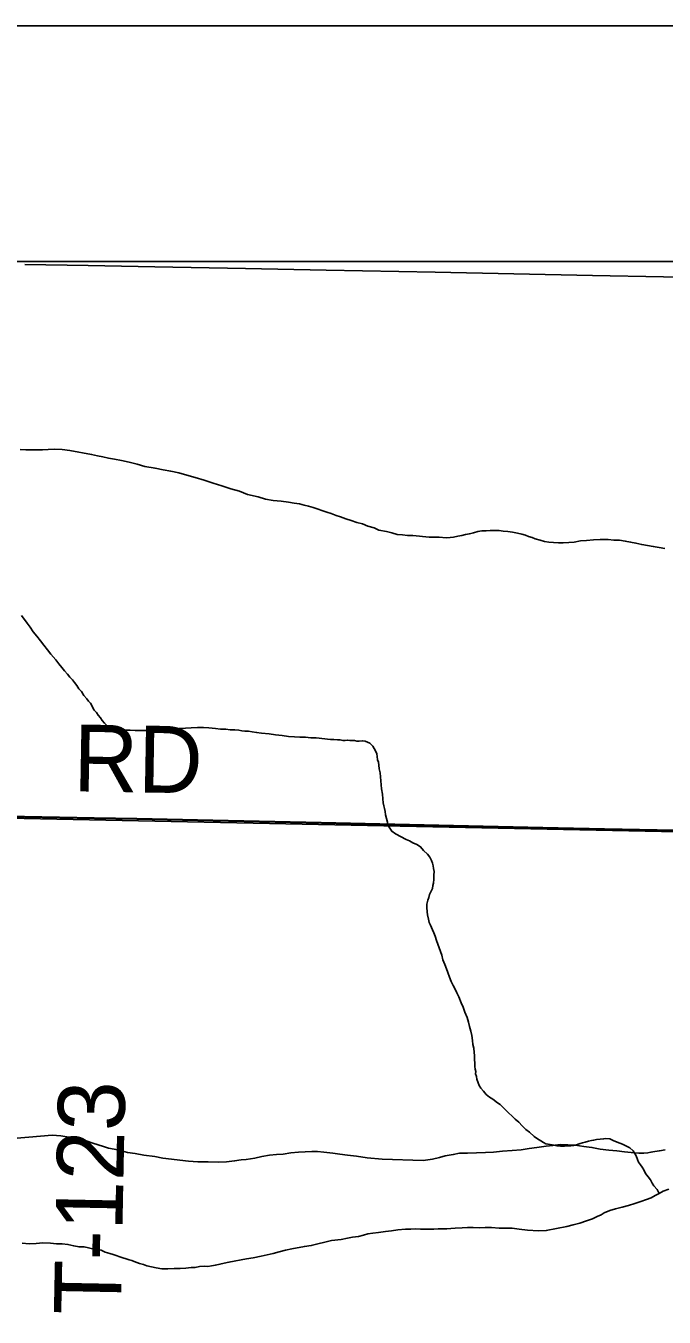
# Model space of a CAD drawing. Extents: x 2.4 to 73.1, y 4.5 to 25.6.
# Drawn here: x 42.686 to 42.957, y 24.457 to 25.005 of the extents above; entities that cross this region are included whole.
import ezdxf

# ---------------------------------------------------------------- set-up
doc = ezdxf.new("R2010")
doc.units = 0
for name, color, linetype in [('GM_X_Interchange_Ramps', 7, 'Continuous'), ('GM_X_Minor_River', 7, 'Continuous'), ('GM_X_Section', 7, 'Continuous'), ('GM_X_Township_Road', 7, 'Continuous'), ('GM_X_Township_Road_Text', 7, 'Continuous'), ('GM_X_US_Shield', 7, 'Continuous'), ('SH_Cut_Line', 7, 'Continuous'), ('SH_Data', 7, 'Continuous')]:
    doc.layers.add(name, color=color, linetype=linetype)

msp = doc.modelspace()

# ---------------------------------------------------------------- linework, layer by layer
at = {"layer": 'GM_X_Interchange_Ramps'}
for points in [[(43.14223, 24.90511), (41.95853, 24.90511)], [(43.13481, 24.4439), (43.1353, 24.47001), (43.13552, 24.48642), (43.13553, 24.48679), (43.13641, 24.52903), (43.1369, 24.56479), (43.13749, 24.59774), (43.13803, 24.62353), (43.1385, 24.64808), (43.13877, 24.65999), (43.12323, 24.6601), (43.07041, 24.66143), (43.02192, 24.6624), (42.99924, 24.66283), (42.98028, 24.66323), (42.96194, 24.66352), (42.93211, 24.66412), (42.90601, 24.6647), (42.86809, 24.66556), (42.81184, 24.66679), (42.76585, 24.66782), (42.73353, 24.66852), (42.7155, 24.6688), (42.67106, 24.66966)], [(42.67106, 24.66966), (42.7155, 24.6688), (42.73353, 24.66852), (42.76585, 24.66782), (42.81184, 24.66679), (42.86809, 24.66556), (42.90601, 24.6647), (42.93211, 24.66412), (42.96194, 24.66352)]]:
    msp.add_lwpolyline(points, dxfattribs=at)
at = {"layer": 'GM_X_Minor_River'}
for points in [[(42.68401, 24.82516), (42.68649, 24.82512), (42.68877, 24.82508), (42.69124, 24.82504), (42.69352, 24.82501), (42.696, 24.82516), (42.69866, 24.82531), (42.70189, 24.82525), (42.70512, 24.82482), (42.71441, 24.82316), (42.71688, 24.82255), (42.71915, 24.82213), (42.72161, 24.82152), (42.72408, 24.8211), (42.72711, 24.82048), (42.73034, 24.81986), (42.73375, 24.81905), (42.73697, 24.81805), (42.74133, 24.81722), (42.74474, 24.81659), (42.74796, 24.81597), (42.75138, 24.81535), (42.75478, 24.81435), (42.75838, 24.81334), (42.76217, 24.81214), (42.76595, 24.81094), (42.76974, 24.80974), (42.77352, 24.80854), (42.77712, 24.80753), (42.78052, 24.80615), (42.78507, 24.80512), (42.78829, 24.80412), (42.79151, 24.8035), (42.79493, 24.80326), (42.79797, 24.80283), (42.80043, 24.80241), (42.80271, 24.80219), (42.8046, 24.80159), (42.8065, 24.80118), (42.80839, 24.80057), (42.81009, 24.79998), (42.81255, 24.79918), (42.81426, 24.79858), (42.81615, 24.79798), (42.81823, 24.79719), (42.82012, 24.79659), (42.82239, 24.79579), (42.82466, 24.795), (42.82693, 24.7942), (42.82939, 24.79359), (42.83166, 24.79261), (42.83431, 24.79199), (42.83639, 24.79101), (42.83961, 24.79039), (42.84189, 24.78978), (42.84416, 24.78918), (42.84644, 24.78895)], [(42.84644, 24.78895), (42.84853, 24.78873), (42.85081, 24.78869), (42.85764, 24.78801), (42.85992, 24.78798), (42.86202, 24.78794), (42.86487, 24.78771), (42.86658, 24.78787), (42.8681, 24.78804), (42.86982, 24.78839), (42.87154, 24.78874), (42.87307, 24.7891), (42.87478, 24.78945), (42.8765, 24.7898), (42.87841, 24.79034), (42.88013, 24.7907), (42.88184, 24.79067), (42.88355, 24.79083), (42.88564, 24.7908), (42.88736, 24.79077), (42.88907, 24.79055), (42.89115, 24.79033), (42.89305, 24.79011), (42.89514, 24.7897), (42.89703, 24.78929), (42.89855, 24.78889), (42.89987, 24.78829), (42.90139, 24.78789), (42.90271, 24.7873), (42.90479, 24.7867), (42.90668, 24.7861), (42.90858, 24.78587), (42.91048, 24.78566), (42.91257, 24.78562), (42.91466, 24.78559), (42.91695, 24.78574), (42.91923, 24.7859), (42.9219, 24.78643), (42.92457, 24.78657), (42.92742, 24.78691), (42.93028, 24.78705), (42.9337, 24.787), (42.93617, 24.78677), (42.93845, 24.78673), (42.94092, 24.78631), (42.94319, 24.7859), (42.94547, 24.78548), (42.94793, 24.78487), (42.9504, 24.78445), (42.95287, 24.78403), (42.95533, 24.78361), (42.9578, 24.7832)], [(42.68462, 24.75478), (42.68704, 24.75151), (42.68834, 24.74978), (42.68964, 24.74786), (42.69113, 24.74593), (42.69263, 24.74401), (42.69412, 24.74208), (42.69561, 24.74016), (42.6971, 24.73824), (42.69915, 24.73592), (42.70046, 24.73419), (42.70177, 24.73265), (42.70289, 24.7313), (42.70419, 24.72976), (42.70513, 24.72861)], [(42.70513, 24.72861), (42.70625, 24.72745), (42.70718, 24.7263), (42.70811, 24.72495), (42.70904, 24.7236), (42.71016, 24.72245), (42.71109, 24.72072), (42.7124, 24.71937), (42.71314, 24.71841), (42.71389, 24.71745), (42.71555, 24.71457), (42.71649, 24.71361), (42.71723, 24.71245), (42.71817, 24.7113), (42.71891, 24.71015), (42.71984, 24.70899), (42.72096, 24.70783), (42.72228, 24.70705), (42.72399, 24.70646), (42.72493, 24.70625), (42.72607, 24.70604), (42.7274, 24.70602), (42.72892, 24.706), (42.73082, 24.70597), (42.73292, 24.70593), (42.73539, 24.70589), (42.73881, 24.70584), (42.74148, 24.70599), (42.74395, 24.70614), (42.74642, 24.70629), (42.74909, 24.70644), (42.75157, 24.70678), (42.75423, 24.70692), (42.75671, 24.70707), (42.75937, 24.70722), (42.76184, 24.70718), (42.76412, 24.70696), (42.76697, 24.70672), (42.76906, 24.7065), (42.77134, 24.70646), (42.77324, 24.70624), (42.77514, 24.70621), (42.77685, 24.70599), (42.77818, 24.70578), (42.77951, 24.70557), (42.78103, 24.70555), (42.78254, 24.70533), (42.78444, 24.70511), (42.78653, 24.7047), (42.78976, 24.70446), (42.79241, 24.70404), (42.79526, 24.7038), (42.79792, 24.70338), (42.80058, 24.70315), (42.80286, 24.70311), (42.80514, 24.70307), (42.80742, 24.70285), (42.8097, 24.70281), (42.81578, 24.70214), (42.8173, 24.70212), (42.81882, 24.7019), (42.81996, 24.70189), (42.82109, 24.70168), (42.82205, 24.70166), (42.823, 24.70184), (42.82414, 24.70163), (42.82509, 24.70162), (42.82604, 24.7016), (42.82699, 24.7014), (42.82794, 24.70138), (42.82946, 24.70155), (42.8306, 24.70134), (42.83249, 24.70055), (42.8338, 24.6992), (42.83491, 24.69728), (42.83546, 24.69594), (42.83563, 24.6948), (42.8358, 24.69346), (42.83616, 24.69251), (42.83634, 24.69117), (42.8365, 24.68965), (42.83685, 24.68794), (42.83702, 24.68622), (42.83718, 24.68451), (42.83734, 24.6828), (42.83751, 24.68108), (42.83785, 24.6788), (42.83801, 24.6769), (42.83817, 24.67518), (42.83853, 24.67385), (42.83871, 24.67271), (42.83907, 24.67156), (42.83923, 24.67004), (42.83959, 24.66851), (42.83995, 24.66698), (42.84012, 24.66584), (42.84067, 24.66488), (42.84179, 24.66315), (42.84348, 24.66199), (42.84801, 24.65963), (42.84933, 24.65904)], [(42.84933, 24.65904), (42.85084, 24.65826), (42.85254, 24.65747), (42.85405, 24.6565), (42.85535, 24.65496), (42.85704, 24.65341), (42.85797, 24.65207), (42.85871, 24.65072), (42.85907, 24.64958), (42.85943, 24.64843), (42.85961, 24.64729), (42.85977, 24.64596), (42.85975, 24.64444), (42.85972, 24.64273), (42.85951, 24.64102), (42.8593, 24.64007), (42.85909, 24.63875), (42.8585, 24.63762), (42.85791, 24.63629), (42.85751, 24.63497), (42.85711, 24.63384), (42.8567, 24.63213), (42.85668, 24.6308), (42.85684, 24.6289), (42.85701, 24.62757), (42.85737, 24.62585), (42.85772, 24.62433), (42.85827, 24.62318), (42.85919, 24.62126), (42.85974, 24.61992), (42.86029, 24.61858), (42.86083, 24.61668), (42.86302, 24.61056), (42.86356, 24.60846), (42.86429, 24.60655), (42.86502, 24.60464), (42.86557, 24.60311), (42.8663, 24.6012), (42.86703, 24.59928), (42.86795, 24.59756), (42.86869, 24.59603), (42.86942, 24.5945), (42.87035, 24.59277), (42.87126, 24.59029), (42.87218, 24.58837), (42.87291, 24.58627), (42.87382, 24.58397), (42.87436, 24.58207), (42.8749, 24.58016), (42.87544, 24.57825), (42.87579, 24.57634), (42.87614, 24.57425), (42.8763, 24.57253), (42.87666, 24.57101), (42.87682, 24.5691), (42.87699, 24.56796), (42.87698, 24.56701), (42.87696, 24.56587), (42.87713, 24.56492), (42.87711, 24.56321), (42.87728, 24.56207), (42.87745, 24.56111), (42.87744, 24.56016), (42.8778, 24.55902), (42.87797, 24.55788), (42.87852, 24.55635), (42.87888, 24.5552), (42.87962, 24.55405), (42.88074, 24.5527), (42.88186, 24.55135), (42.88337, 24.55019), (42.88469, 24.54941), (42.88675, 24.54785), (42.88788, 24.54708), (42.88901, 24.54592), (42.89013, 24.54476), (42.89425, 24.54089), (42.89575, 24.53954), (42.89725, 24.538), (42.89875, 24.53645), (42.90025, 24.53529), (42.90231, 24.53355), (42.90363, 24.53257), (42.90514, 24.5316), (42.90627, 24.53101), (42.90721, 24.53043), (42.90816, 24.53022), (42.90986, 24.53001), (42.91081, 24.5298), (42.91195, 24.52959), (42.91347, 24.52938), (42.91518, 24.52935), (42.91651, 24.52952), (42.91784, 24.5295), (42.91899, 24.52967), (42.91994, 24.52984), (42.9209, 24.53021), (42.92185, 24.53057), (42.92281, 24.53075), (42.92396, 24.53111), (42.92529, 24.53147)], [(42.67616, 24.53229), (42.69768, 24.53404), (42.70129, 24.53379), (42.7047, 24.53316), (42.70925, 24.53233), (42.71247, 24.53152), (42.71493, 24.53072), (42.7172, 24.52993), (42.71948, 24.52932), (42.72155, 24.52853), (42.72402, 24.52811), (42.72667, 24.5275), (42.7297, 24.52669), (42.73293, 24.52626), (42.73653, 24.52563), (42.74128, 24.52499), (42.74469, 24.52436), (42.7483, 24.52392), (42.75191, 24.52349), (42.75551, 24.52305), (42.7595, 24.5228), (42.76387, 24.52273), (42.76806, 24.52266), (42.77167, 24.52279), (42.7751, 24.52312), (42.77796, 24.52364), (42.78006, 24.5238), (42.78368, 24.52431), (42.78673, 24.52503), (42.78998, 24.52554), (42.79283, 24.52588), (42.79569, 24.52602), (42.79893, 24.52654), (42.80217, 24.52687), (42.80502, 24.52702), (42.80788, 24.52716), (42.81035, 24.52712), (42.81301, 24.52689), (42.81681, 24.52645), (42.81984, 24.52602), (42.82307, 24.52559), (42.82687, 24.52515), (42.83142, 24.52451), (42.83769, 24.52384), (42.85518, 24.52337), (42.85918, 24.52388), (42.86204, 24.52459), (42.86452, 24.52531), (42.86796, 24.52583), (42.87063, 24.52636), (42.87405, 24.52649), (42.87786, 24.52662), (42.88167, 24.52675), (42.88509, 24.52689), (42.8889, 24.52721), (42.8929, 24.52752), (42.89671, 24.52784), (42.90014, 24.52836), (42.90338, 24.52888), (42.90738, 24.52938), (42.91024, 24.52972), (42.91329, 24.53005), (42.91652, 24.53), (42.91975, 24.52976), (42.92336, 24.52932), (42.92677, 24.52889), (42.93037, 24.52807), (42.93398, 24.52763), (42.9374, 24.52739), (42.94063, 24.52696), (42.94347, 24.52672), (42.9467, 24.52648), (42.9488, 24.52645), (42.95051, 24.52661), (42.95184, 24.52678), (42.95356, 24.52713), (42.95547, 24.52748), (42.95795, 24.52782)], [(42.92529, 24.53147), (42.92663, 24.53183), (42.92758, 24.532), (42.92873, 24.53217), (42.93025, 24.53234), (42.93178, 24.53251), (42.93273, 24.53268), (42.93444, 24.53246), (42.93576, 24.53187), (42.93746, 24.53108), (42.93859, 24.53069), (42.93973, 24.53029), (42.94067, 24.52989), (42.94294, 24.52872), (42.94425, 24.52737), (42.94554, 24.52525), (42.94609, 24.52372), (42.94664, 24.52258), (42.94739, 24.52142), (42.94813, 24.52046), (42.94887, 24.51931), (42.94961, 24.51778), (42.95073, 24.51643), (42.95166, 24.51509), (42.9524, 24.51374), (42.95314, 24.51259), (42.95445, 24.51105), (42.95537, 24.50933)], [(42.77062, 24.47978), (42.77272, 24.48013), (42.78016, 24.48153), (42.78302, 24.48205), (42.78645, 24.48276), (42.78893, 24.48329), (42.79141, 24.48382), (42.79409, 24.48454), (42.79676, 24.48525), (42.79943, 24.48578), (42.80477, 24.48684), (42.80763, 24.48717), (42.8105, 24.48789), (42.81336, 24.4886), (42.81622, 24.48931), (42.82041, 24.48982), (42.82309, 24.49035), (42.82518, 24.49069), (42.82766, 24.49103), (42.82976, 24.49157), (42.83167, 24.49211), (42.83377, 24.49245), (42.83625, 24.4928), (42.8391, 24.49313), (42.84177, 24.49347), (42.84444, 24.49381), (42.84768, 24.49413), (42.84996, 24.4941), (42.85205, 24.49425), (42.85396, 24.49422), (42.85605, 24.49419), (42.85776, 24.49416), (42.85966, 24.49413), (42.86156, 24.49429), (42.86347, 24.49426), (42.86518, 24.49423), (42.86689, 24.4944), (42.8688, 24.49456), (42.87165, 24.4947), (42.87394, 24.49485), (42.87641, 24.49481), (42.87888, 24.49478), (42.88154, 24.49492), (42.88421, 24.49488), (42.88743, 24.49464), (42.89029, 24.49459), (42.89295, 24.49455), (42.89598, 24.49412), (42.8994, 24.49369), (42.90415, 24.49342), (42.90739, 24.49356), (42.91616, 24.49532), (42.91884, 24.49604), (42.9217, 24.49675), (42.92457, 24.49766), (42.92705, 24.49857), (42.92897, 24.49949), (42.93069, 24.50022), (42.93204, 24.50115), (42.93434, 24.50206), (42.93682, 24.50278), (42.93968, 24.5035), (42.94236, 24.50421), (42.94503, 24.50512), (42.94752, 24.50584), (42.95001, 24.50675), (42.95192, 24.50748), (42.95365, 24.5084), (42.95537, 24.50933), (42.9571, 24.51025), (42.95939, 24.51116)], [(42.68498, 24.48817), (42.68783, 24.48794), (42.69087, 24.48808), (42.69373, 24.48841), (42.69696, 24.48817), (42.69943, 24.48794), (42.7019, 24.4879), (42.70437, 24.48767), (42.70683, 24.48706), (42.70911, 24.48665), (42.7112, 24.48662), (42.71309, 24.48621), (42.7148, 24.4858), (42.71689, 24.48557), (42.7184, 24.48517), (42.7201, 24.48438), (42.72218, 24.48378), (42.72351, 24.48338), (42.72484, 24.48298), (42.72635, 24.48238), (42.72767, 24.48198), (42.729, 24.48158), (42.73032, 24.48118), (42.73146, 24.48078), (42.7324, 24.48039), (42.73354, 24.47999), (42.73467, 24.47959), (42.73638, 24.47918), (42.73789, 24.47859), (42.73978, 24.47818), (42.74187, 24.47777), (42.74414, 24.47735), (42.74681, 24.47731), (42.74947, 24.47746), (42.75194, 24.47742), (42.75442, 24.47757), (42.75671, 24.47791), (42.75842, 24.47788), (42.76013, 24.47824), (42.76242, 24.47839), (42.76375, 24.47837), (42.76527, 24.47853), (42.76699, 24.47889), (42.7689, 24.47924), (42.77062, 24.47978)]]:
    msp.add_lwpolyline(points, dxfattribs=at)
at = {"layer": 'GM_X_Section'}
msp.add_lwpolyline([(42.63709, 24.66957), (43.13682, 24.65927), (43.12985, 24.16439), (43.12972, 24.15871), (42.61538, 24.1682)], close=True, dxfattribs=at)
at = {"layer": 'GM_X_Township_Road'}
for points in [[(42.68603, 24.90383), (42.71292, 24.90336), (42.7412, 24.90275), (42.77974, 24.9021), (42.81393, 24.90139), (42.86023, 24.90048), (42.92705, 24.89912), (42.9572, 24.89856), (42.98797, 24.89799), (43.0119, 24.89751), (43.04888, 24.89678), (43.11446, 24.89534), (43.16232, 24.89461), (43.18601, 24.89397)], [(42.63646, 24.67022), (42.64974, 24.66986), (42.67118, 24.66938), (42.71562, 24.66853), (42.73365, 24.66825), (42.76597, 24.66754), (42.81196, 24.66652), (42.86821, 24.66529), (42.90613, 24.66442), (42.93223, 24.66384), (42.96206, 24.66325), (42.9804, 24.66295), (42.99936, 24.66255), (43.02204, 24.66213), (43.07052, 24.66116), (43.12335, 24.65982), (43.13889, 24.65972)]]:
    msp.add_lwpolyline(points, dxfattribs=at)
at = {"layer": 'GM_X_US_Shield'}
msp.add_lwpolyline([(43.14068, 24.90511), (42.63838, 24.90511), (42.63709, 24.66957), (43.13682, 24.65927)], close=True, dxfattribs=at)
at = {"layer": 'SH_Cut_Line'}
msp.add_lwpolyline([(48.75853, 24.90511), (41.95853, 24.90511), (41.95853, 21.67404)], dxfattribs=at)
at = {"layer": 'SH_Data'}
for p, q in [((41.85853, 25.00511), (48.85853, 25.00511)), ((41.95853, 24.90511), (48.75853, 24.90511))]:
    msp.add_line(p, q, dxfattribs=at)

# ---------------------------------------------------------------- texts
at = {"layer": 'GM_X_Township_Road_Text'}
for s, rotation, p in [('RD', 359.0284, (42.70647, 24.68009)), ('T-123', 88.8765, (42.72676, 24.45754))]:
    msp.add_text(s, height=0.028409, rotation=rotation, dxfattribs=at).set_placement(p)

doc.saveas('drawing.dxf')
